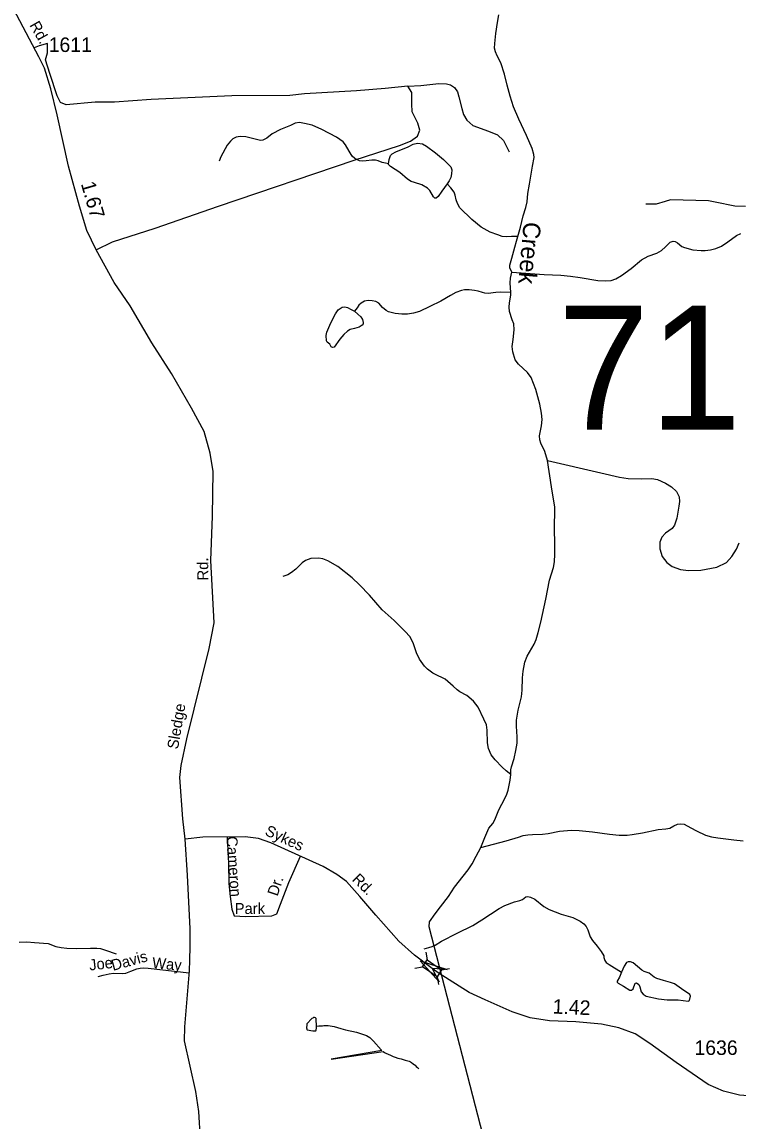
# Model space of a CAD drawing. Extents: x 2126262 to 2293712, y 749403 to 919119.
# Drawn here: x 2229493 to 2235664, y 818171 to 827636 of the extents above; entities that cross this region are included whole.
import ezdxf

# ---------------------------------------------------------------- set-up
doc = ezdxf.new("R2010")
doc.units = 0
for name, color, linetype in [('Exist Hydrographic Creek Single Shore', 7, 'Continuous'), ('Exist Hydrographic Creek Single Shore Label', 7, 'Continuous'), ('Exist Hydrographic Misc Water Feature', 7, 'Continuous'), ('Exist Road Non-System Type 51', 7, 'Continuous'), ('Exist Road Non-System Type 51 Label', 7, 'Continuous'), ('Exist Road Secondary Mileage Hundredths English Label', 7, 'Continuous'), ('Exist Road Secondary Structure Standard Bridge Attributed CELL', 7, 'Continuous'), ('Exist Road Secondary Structure Standard Bridge CELL', 7, 'Continuous'), ('Exist Road Secondary Structure Standard Bridge Number Label', 7, 'Continuous'), ('Exist Road Secondary Type 51 Attributed', 7, 'Continuous'), ('Exist Road Secondary Type 51 Label', 7, 'Continuous'), ('Exist Road Secondary Type 51 Number Label', 7, 'Continuous')]:
    doc.layers.add(name, color=color, linetype=linetype)

msp = doc.modelspace()

# ---------------------------------------------------------------- linework, layer by layer
at = {"layer": 'Exist Hydrographic Creek Single Shore'}
for points in [[(2233766, 825790.2), (2233790.7, 825869.9), (2233812.4, 825966.6), (2233835.2, 826037.2), (2233846, 826087.2), (2233853.6, 826157.8), (2233866.7, 826238.6), (2233892.7, 826395), (2233906.8, 826470), (2233905.7, 826494.4), (2233889.5, 826545.5), (2233840.6, 826658.4), (2233775.5, 826799.6), (2233728.8, 826904.3), (2233699.5, 826996.7), (2233675.6, 827091.2), (2233651.7, 827185.7), (2233619.1, 827284.9), (2233588.7, 827345.8), (2233573.6, 827379.5), (2233567, 827411), (2233568.1, 827451.1), (2233576.8, 827537.6), (2233590.9, 827633.2), (2233601.8, 827698.4)], [(2233714.1, 825482.6), (2233697.6, 825519.7), (2233696.6, 825541.5), (2233713.9, 825602.3), (2233742.2, 825695.7), (2233755.2, 825747.8), (2233766, 825790.2)], [(2233705.2, 825306.7), (2233701.1, 825390.3), (2233704.4, 825430.5), (2233714.1, 825482.6)], [(2234022.5, 823858.8), (2233999, 823938), (2233965.3, 824009.7), (2233955.6, 824036.8), (2233952.3, 824071.6), (2233969.7, 824158.9), (2233976.2, 824213.2), (2233971.8, 824267.6), (2233956.6, 824345.8), (2233921.9, 824471.8), (2233882.8, 824574.3), (2233851.3, 824618.8), (2233771, 824689.4), (2233745, 824725.3), (2233723.2, 824794.8), (2233716.7, 824840.4), (2233725.4, 824902.3), (2233735.2, 824985.2), (2233731.9, 825036.3), (2233716.7, 825071), (2233696.1, 825143.8), (2233690.7, 825179.6), (2233694.4, 825216.6), (2233705.2, 825283.9), (2233705.2, 825306.7)], [(2233707.1, 821155.5), (2233707.6, 821195), (2233713.1, 821222.1), (2233733.7, 821293.8), (2233748.9, 821361.2), (2233759.8, 821426.3), (2233760.8, 821478.9), (2233755.4, 821571.2), (2233755.4, 821623.4), (2233768.4, 821710.3), (2233797.7, 821823.2), (2233805.3, 821882.3), (2233806.4, 821988.8), (2233811.9, 822046.3), (2233828.1, 822122.4), (2233847.7, 822174), (2233907.4, 822278.2), (2233923.7, 822318.4), (2233942.1, 822377.1), (2233964.9, 822466.2), (2233993.2, 822599.8), (2234007.3, 822666.5), (2234040.9, 822829.4), (2234073.5, 822936.9), (2234082.2, 822988), (2234085.4, 823054.2), (2234086.5, 823152.4), (2234082.2, 823260), (2234084.3, 823456.6), (2234056.1, 823632.9), (2234022.5, 823858.8)], [(2234022.5, 823858.8), (2234480.6, 823753.7), (2234643.7, 823715.6), (2234716.5, 823704.8), (2234832.6, 823700.4), (2234922.7, 823703.7), (2234970.5, 823696.1), (2235038.9, 823665.7), (2235092.1, 823632), (2235133.3, 823592.4), (2235156.1, 823546.7), (2235160.5, 823507.6), (2235155.1, 823465.3), (2235136.6, 823363.2), (2235116.6, 823301.8), (2235096, 823273.5), (2235038.5, 823233.4), (2235008.1, 823199.7), (2234990.7, 823156.2), (2234990.7, 823099.8), (2235010.2, 823033.5), (2235051.5, 822981.4), (2235096, 822945.5), (2235169.8, 822920.5), (2235237.1, 822912.9), (2235342.4, 822915.1), (2235481.4, 822941.2), (2235564.5, 822982.4), (2235612.3, 823032.4), (2235650.3, 823095.4), (2235675.3, 823151.9)], [(2233446.6, 820526.8), (2233483.5, 820613.1), (2233516, 820692.4), (2233550.8, 820733.6), (2233567.1, 820764), (2233602.9, 820849.9), (2233653.9, 820948.7), (2233671.3, 820985), (2233683.2, 821019.7), (2233699.5, 821105.6), (2233707.1, 821155.5)], [(2233731.3, 817021.7), (2233001.9, 819844.2), (2233004, 819887.3), (2233053.9, 819954.6), (2233100.6, 820014.8), (2233167.9, 820103.8), (2233222.2, 820184.2), (2233294.9, 820279.8), (2233338, 820335.6), (2233371.7, 820386.7), (2233408.6, 820451.9), (2233446.6, 820526.8)]]:
    msp.add_lwpolyline(points, dxfattribs=at)
at = {"layer": 'Exist Hydrographic Misc Water Feature'}
for points in [[(2232652, 826415.8), (2232627, 826420.1), (2232597.7, 826425.5), (2232563, 826441.8), (2232540.2, 826447.3), (2232508.7, 826447.3), (2232460.5, 826439.7), (2232429, 826438.6), (2232400.8, 826441.8), (2232362.8, 826461.4), (2232340, 826480.9), (2232313.9, 826524.4), (2232281.4, 826578.7), (2232261.1, 826604.2), (2232203.5, 826645.5), (2232076.5, 826710.7), (2231995.1, 826747.6), (2231928.9, 826762.8), (2231884.4, 826769.3), (2231847.5, 826763.9), (2231807.3, 826745.4), (2231722.6, 826710.7), (2231648.8, 826673.7), (2231603.8, 826636.8), (2231570.2, 826617.3), (2231548.5, 826616.2), (2231513.7, 826624.9), (2231422.5, 826647.7), (2231373.7, 826650.9), (2231340, 826644.4), (2231311.8, 826630.3), (2231290.1, 826610.7), (2231263, 826576), (2231206.5, 826475), (2231191.3, 826439.1)], [(2232652, 826415.8), (2232657.4, 826451.6), (2232670.4, 826486.4), (2232683.5, 826500.5), (2232715, 826519), (2232821.3, 826562.4), (2232863.7, 826585.2), (2232901.7, 826591.7), (2232946.2, 826586.3), (2232980.9, 826566.7), (2233055.8, 826508.1), (2233126.4, 826452.7), (2233189.4, 826388.6), (2233197, 826363.6), (2233195.9, 826328.9), (2233190.4, 826297.4), (2233174.2, 826268), (2233156.4, 826241.5)], [(2233156.4, 826241.5), (2233112.3, 826179), (2233079.7, 826133.3), (2233062.3, 826120.3), (2233051.5, 826120.3), (2233040.6, 826130.1), (2233009.2, 826185.5), (2232988.5, 826206.1), (2232938.6, 826233.3), (2232876.7, 826252.8), (2232847.4, 826262.6), (2232815.9, 826282.2), (2232748.6, 826339.7), (2232670.4, 826390.8), (2232653.1, 826409.2), (2232652, 826415.8)], [(2233766, 825790.2), (2233712.8, 825788), (2233671.6, 825785.9), (2233631.4, 825790.2), (2233594.5, 825802.2), (2233527.6, 825826.6), (2233451.6, 825867.9), (2233369.1, 825935.2), (2233268.2, 826036.2), (2233246.5, 826073.2), (2233234.5, 826103.6), (2233228, 826145.9), (2233217.2, 826170.9), (2233188.9, 826207.9), (2233156.4, 826241.5)], [(2233714.1, 825482.6), (2233993.1, 825463), (2234138, 825455.4), (2234221.5, 825446.7), (2234305.1, 825434.8), (2234456, 825410.9), (2234521.2, 825406.6), (2234571.1, 825410.9), (2234610.2, 825423.9), (2234661.2, 825454.4), (2234742.6, 825514.1), (2234832.2, 825587.6), (2234888.6, 825619.1), (2234963.6, 825645.2), (2235005.9, 825668), (2235039.5, 825699.5), (2235079.7, 825739.7), (2235104.7, 825747.3), (2235123.1, 825746.2), (2235143.8, 825735.4), (2235180.7, 825703.9), (2235203.5, 825694.1), (2235275.1, 825674.5), (2235346.1, 825666.9), (2235380.9, 825668), (2235426.5, 825673.4), (2235474.2, 825684.3), (2235520.9, 825704.9), (2235575.2, 825743), (2235651.2, 825797.3), (2235689.2, 825814.7)], [(2233705.2, 825306.7), (2233619.5, 825310), (2233578.2, 825306.7), (2233510.9, 825298), (2233481.6, 825300.2), (2233461, 825305.6), (2233426.2, 825318.7), (2233392.6, 825325.2), (2233347, 825328.5), (2233307.9, 825330.6), (2233281.8, 825324.1), (2233231.9, 825305.6), (2233185.9, 825281.8), (2233102.3, 825231.8), (2233008.9, 825186.2), (2232919.9, 825142.7), (2232867.8, 825128.6), (2232814.6, 825121), (2232766.8, 825119.9), (2232710.4, 825126.4), (2232650.7, 825140.5), (2232631.1, 825151.4), (2232600.7, 825176.4), (2232568.8, 825213.3), (2232541.7, 825229.6), (2232512.4, 825236.1), (2232477.6, 825237.2), (2232445.1, 825231.8), (2232416.8, 825215.5), (2232397.3, 825197), (2232381, 825173.1), (2232359.3, 825144.9)], [(2233707.1, 821155.5), (2233666.9, 821187), (2233632.2, 821219.6), (2233572.5, 821281.5), (2233537.8, 821325.6), (2233513.9, 821379.9), (2233504.1, 821427.7), (2233501.9, 821538.5), (2233495.4, 821584.1), (2233473.7, 821633), (2233424.8, 821734.5), (2233385.8, 821787.7), (2233328.2, 821836.6), (2233267.4, 821868.1), (2233243, 821883.3), (2233209.4, 821917), (2233139.9, 821975.6), (2233116, 821987.6), (2233073.7, 822007.1), (2233033.5, 822027.8), (2232986.8, 822062.5), (2232961.8, 822088.6), (2232920.6, 822147.6), (2232894.5, 822204), (2232865.2, 822289.9), (2232835.9, 822343.1), (2232795.7, 822387.6), (2232699.7, 822481.6), (2232598.7, 822572.8), (2232486.9, 822698.8), (2232401.1, 822789), (2232339.8, 822848.2), (2232215, 822948.1), (2232130.3, 822995.9), (2232084.7, 823013.3), (2232048.9, 823017.6), (2231981.6, 823016.5), (2231936, 822999.2), (2231908.8, 822979.6), (2231852.4, 822923.1), (2231815.5, 822893.8), (2231785.1, 822875.3), (2231740.6, 822861.2)], [(2233446.6, 820526.8), (2233664.8, 820585.5), (2233772.2, 820616), (2233813.4, 820629), (2233852.5, 820636.6), (2233892.7, 820639.9), (2233977.9, 820641), (2234028.9, 820647.5), (2234124.4, 820668.1), (2234228.6, 820675.7), (2234294.9, 820673.6), (2234411, 820662.7), (2234555.8, 820642.1), (2234640.5, 820633.4), (2234707.8, 820632.3), (2234751.2, 820637.7), (2234841.4, 820652.9), (2234974.9, 820682.3), (2235043.3, 820687.7), (2235075.5, 820692.8), (2235112.4, 820714.5), (2235142.8, 820728.6), (2235171, 820731.9), (2235201.4, 820726.5), (2235259, 820695), (2235307.8, 820668.9), (2235383.8, 820634.1), (2235434.8, 820617.8), (2235490.2, 820609.2), (2235629.5, 820591.8), (2235709.8, 820585.3)], [(2232958.2, 819655), (2232998.4, 819666.5), (2233028.8, 819675.2), (2233054.9, 819686.1), (2233110.2, 819720.9), (2233242.7, 819788.2), (2233379.4, 819856.2), (2233457.6, 819905.1), (2233606.9, 820002.8), (2233655.7, 820026.7), (2233738.2, 820058.2), (2233783.8, 820070.2), (2233806.6, 820080), (2233837, 820100.6), (2233853.3, 820103.9), (2233876.1, 820099.5), (2233913, 820082.1), (2233991.2, 820019.1), (2234035.7, 819994.1), (2234139.2, 819954), (2234241.3, 819922.5), (2234304.3, 819893.1), (2234335.7, 819870.3), (2234354.2, 819846.4), (2234369.4, 819818.2), (2234390, 819756.3), (2234410.6, 819724.8), (2234449.7, 819678.1), (2234485.5, 819631.9), (2234508.3, 819592.8), (2234508.3, 819578.7), (2234515.9, 819552.6), (2234529, 819535.2), (2234552.9, 819517.8), (2234659.2, 819453.8)], [(2229469.1, 819711.1), (2229536.4, 819714.4), (2229600.4, 819708.9), (2229719.9, 819700.2), (2229786.1, 819675.3), (2229830.6, 819664.4), (2229879.4, 819659), (2229965.2, 819656.8), (2230084, 819660), (2230137.2, 819660), (2230168.6, 819655.7), (2230214.2, 819641.6), (2230305.4, 819611.2)], [(2232030.9, 818987.8), (2232028.4, 819049.7), (2232028.4, 819053.7), (2232026.4, 819057.7), (2232022.5, 819059.7), (2232014.1, 819061.6), (2232010.2, 819063.6), (2232006.1, 819061.5), (2232002.4, 819059.5), (2231998.5, 819057.5), (2231992.3, 819053.4), (2231948.7, 819009.1), (2231946.8, 818999.1), (2231945, 818973.1), (2231947.2, 818965.1), (2231949.1, 818959.1), (2231951.1, 818955.2), (2232001.2, 818947.5), (2232009.2, 818947.6), (2232017.1, 818947.7), (2232025.1, 818947.7), (2232029.2, 818957.8), (2232030.9, 818969.8), (2232030.9, 818981.8), (2232030.9, 818987.8)], [(2232030.9, 818987.8), (2232051, 818991.9), (2232070.9, 818992.1), (2232083, 818992.2), (2232094.9, 818992.3), (2232102.9, 818992.4), (2232117, 818992.5), (2232131, 818992.6), (2232185, 818986), (2232242.4, 818968), (2232280.5, 818957.8), (2232375, 818937.1), (2232461.8, 818908.9), (2232491.1, 818891.5), (2232523.7, 818858.9), (2232588.4, 818784.3), (2232594.4, 818778.4), (2232157.8, 818702.5), (2232606.5, 818770.6), (2232618.4, 818762.6), (2232628.4, 818756.7), (2232648.7, 818746.9), (2232670.6, 818737), (2232692.6, 818727.2), (2232710.6, 818721.4), (2232733, 818713.6), (2232760.9, 818705.8), (2232794.9, 818696.1), (2232828.9, 818686.3), (2232837.2, 818682.4)], [(2232837.2, 818682.4), (2232841.3, 818680.5), (2232851.1, 818674.5), (2232865.2, 818664.7), (2232877.1, 818654.8), (2232881.2, 818650.8), (2232891.5, 818640.9), (2232903.4, 818631), (2232913.4, 818621.1)]]:
    msp.add_lwpolyline(points, dxfattribs=at)
for points in [[(2232359.3, 825144.9), (2232388.6, 825121.3), (2232412.5, 825096.3), (2232426.6, 825074.6), (2232434.2, 825049.6), (2232433.1, 825035.5), (2232424.4, 825025.7), (2232400.6, 825009.4), (2232359.3, 824996.4), (2232322.4, 824986.6), (2232299.6, 824974.7), (2232265.9, 824945.4), (2232231.2, 824905.2), (2232184.5, 824836.7), (2232168.2, 824832.4), (2232157.4, 824840), (2232146.5, 824861.7), (2232123.7, 824879.1), (2232117.2, 824890), (2232114, 824936.7), (2232121.6, 824963.8), (2232154.1, 825045.3), (2232194.3, 825123.5), (2232219.3, 825157.2), (2232252.9, 825178.9), (2232274.6, 825182.1), (2232298.5, 825176.7), (2232331.1, 825159.3)], [(2234659.2, 819453.8), (2234642.4, 819410.6), (2234622.9, 819375.9), (2234621.8, 819367.2), (2234631.6, 819357.4), (2234678.2, 819333.5), (2234732.5, 819298.8), (2234747.7, 819297.7), (2234760.7, 819308.5), (2234778.1, 819358.5), (2234789, 819360.7), (2234808.5, 819346.5), (2234819.4, 819325.9), (2234829.1, 819282.5), (2234847.6, 819262.9), (2234873.6, 819246.6), (2234977.9, 819222.7), (2235053.8, 819214), (2235149.4, 819216.2), (2235234.1, 819202.1), (2235246, 819209.7), (2235254.7, 819247.7), (2235248.2, 819261.8), (2235176.5, 819310.7), (2235116.8, 819352), (2235083.2, 819363.9), (2235022.4, 819380.2), (2234963.7, 819398.7), (2234942, 819409.5), (2234897.5, 819445.4), (2234882.3, 819450.8), (2234856.3, 819459.5), (2234835.6, 819471.5), (2234760.7, 819532.3), (2234736.9, 819543.1), (2234718.4, 819543.1), (2234702.1, 819535.5), (2234682.6, 819504)]]:
    msp.add_lwpolyline(points, close=True, dxfattribs=at)
at = {"layer": 'Exist Road Non-System Type 51'}
for points in [[(2232819.1, 827085), (2232622.1, 827064.1), (2232376.5, 827044.6), (2231927.1, 827018.1), (2231802.9, 827004.2), (2231302.1, 827000), (2230606.9, 826967.8), (2230291.4, 826946.9), (2230123.9, 826945.5), (2229872.8, 826923.2), (2229824, 826942.7), (2229796.1, 827000), (2229734.7, 827194.1), (2229697, 827311.8), (2229713.8, 827370.5), (2229713.8, 827450.1), (2229642.6, 827431.9), (2229598.1, 827413.6)], [(2230132.3, 825673.4), (2230273.2, 825741.8), (2230641.5, 825860.5), (2231187, 826049), (2232357.3, 826446.8), (2232748, 826572.5), (2232842.2, 826609.5), (2232902.2, 826652.8), (2232921.7, 826704.4), (2232904.9, 826764.5), (2232855.4, 826861.5), (2232854, 826932.7), (2232854, 827027.7), (2232819.1, 827085)], [(2232819.1, 827085), (2232930.8, 827090.5), (2233087, 827105.9), (2233152.3, 827104.4), (2233187.2, 827096), (2233220.7, 827070.8), (2233247.2, 827035.9), (2233258.4, 826992.6), (2233283.5, 826890.7), (2233297.4, 826840.4), (2233326.7, 826790.2), (2233379.8, 826745.5), (2233513.7, 826695.2), (2233591, 826664), (2233644, 826616.6), (2233691.5, 826517.4)], [(2235729.7, 826046), (2235636.2, 826051.5), (2235466, 826085.1), (2235410.9, 826096.9), (2235083, 826103.9), (2235037, 826091.3), (2234957.5, 826066.2), (2234869.6, 826067.6)], [(2231262.1, 820619.6), (2231274, 820389.2), (2231276.8, 820216), (2231288, 820104.3), (2231301.9, 819995.4), (2231321.5, 819936.8), (2231419.1, 819931.2), (2231645.2, 819936.8), (2231689.8, 819956.3), (2231720.5, 820037.3), (2231793.1, 820224.4), (2231893.5, 820451.3)], [(2230148.8, 819417), (2230192.7, 819425.8), (2230243.3, 819439), (2230282.8, 819443.4), (2230357.6, 819441.2), (2230388.3, 819445.6), (2230432.3, 819460.9), (2230482.8, 819482.9), (2230511.4, 819487.3), (2230540, 819489.5), (2230579.5, 819487.3), (2230680.6, 819476.3), (2230934.3, 819446.2)]]:
    msp.add_lwpolyline(points, dxfattribs=at)
at = {"layer": 'Exist Road Secondary Structure Standard Bridge Attributed CELL'}
msp.add_lwpolyline([(2233089.6, 819370.4), (2232925.6, 819550.9), (2233157.9, 819476.6), (2233028.2, 819485)], close=True, dxfattribs=at)
at = {"layer": 'Exist Road Secondary Structure Standard Bridge CELL'}
for p, q in [((2232973, 819625.8), (2232985.6, 819557.9)), ((2232877.8, 819487.1), (2232945.7, 819499.7)), ((2233071, 819415.3), (2233083.6, 819347.4)), ((2233110, 819472.2), (2233177.8, 819484.8))]:
    msp.add_line(p, q, dxfattribs=at)
msp.add_lwpolyline([(2232985.6, 819557.9), (2233110.2, 819472.4), (2233070.2, 819414.2), (2232945.7, 819499.7)], close=True, dxfattribs=at)
at = {"layer": 'Exist Road Secondary Type 51 Attributed'}
for points in [[(2230898.9, 820599.6), (2230880.1, 820774.8), (2230853.6, 821130.9), (2230864.8, 821234.2), (2230915, 821463.2), (2231106.1, 822241), (2231150.8, 822461.7), (2231121.5, 822999.3), (2231135.4, 823379.1), (2231141, 823764.5), (2231114.5, 823922.3), (2231064.3, 824109.4), (2230955.4, 824310.5), (2230781, 824607.9), (2230613.6, 824873.2), (2230425.3, 825193), (2230288.5, 825394.1), (2230132.3, 825673.4), (2230051.4, 825840.9), (2229990.4, 826051), (2229895.6, 826394.6), (2229795.4, 826836.9), (2229742.4, 827060.4), (2229686.6, 827239.1), (2229639.2, 827336.8), (2229255.8, 828056)], [(2231031.3, 818010.8), (2231016.7, 818251.7), (2230990.2, 818426.3), (2230894.6, 818861.3), (2230896, 818982.8), (2230935.7, 819463.9), (2230939.9, 819557.4), (2230942, 819675.4), (2230942, 819826.3), (2230919.7, 820288.4), (2230898.9, 820599.6)], [(2233028.2, 819485), (2232877.1, 819598.1), (2232741.8, 819721), (2232541.6, 819945.1), (2232406.2, 820105.7), (2232290.4, 820232.8), (2232206.7, 820295.6), (2232088.8, 820363.4), (2231636.7, 820565.8), (2231532.8, 820605.6), (2231415.6, 820619.6), (2231052.8, 820616.8), (2230898.9, 820599.6)], [(2237695, 818616.4), (2237459.2, 818563.3), (2236861.3, 818436.9), (2236608.8, 818388.1), (2236406.4, 818364.3), (2236219.5, 818361.5), (2235907.6, 818377.6), (2235677.4, 818394.4), (2235537.9, 818429.3), (2235408.1, 818486.5), (2235129.8, 818675.7), (2234905.1, 818839.1), (2234778.2, 818922.9), (2234635.8, 818974.6), (2234487.3, 819004.6), (2234266.8, 819025.6), (2234039.4, 819035.3), (2233874, 819059.8), (2233717.8, 819112.8), (2233484.8, 819214.8), (2233346.6, 819279), (2233087.8, 819440.3), (2233028.2, 819485)]]:
    msp.add_lwpolyline(points, dxfattribs=at)

# ---------------------------------------------------------------- texts
at = {"layer": 'Exist Hydrographic Creek Single Shore Label'}
msp.add_text('Creek', height=150, rotation=265.01165, dxfattribs=at).set_placement((2233817.5, 825918.8))
at = {"layer": 'Exist Road Non-System Type 51 Label'}
for s, rotation, p in [('Cameron', 274.09319, (2231253.7, 820620.3)), ('Dr.', 71.2442, (2231695, 820101.6)), ('Park', 0.22416, (2231326.5, 819953.5)), ('Davis', 15.59407, (2230277.7, 819463.8)), ('Joe', 6.5885, (2230077.2, 819466.4)), ('Way', 354.9879, (2230612, 819487.9))]:
    msp.add_text(s, height=95, rotation=rotation, dxfattribs=at).set_placement(p)
at = {"layer": 'Exist Road Secondary Mileage Hundredths English Label'}
for s, rotation, p in [('1.67', 286.16702, (2229999.6, 826244)), ('1.42', 357.53884, (2234064.8, 819096.8))]:
    msp.add_text(s, height=125, rotation=rotation, dxfattribs=at).set_placement(p)
at = {"layer": 'Exist Road Secondary Structure Standard Bridge Number Label'}
msp.add_text('71', height=1066.27, dxfattribs=at).set_placement((2234107.6, 824126.6))
at = {"layer": 'Exist Road Secondary Type 51 Label'}
for s, rotation, p in [('Rd.', 299.44958, (2229555.3, 827610)), ('Rd.', 90.52936, (2231099.6, 822826.9)), ('Sledge', 80.38525, (2230837.6, 821368.6)), ('Sykes', 335.41429, (2231580, 820637.4)), ('Rd.', 315.41246, (2232332, 820246.1))]:
    msp.add_text(s, height=95, rotation=rotation, dxfattribs=at).set_placement(p)
at = {"layer": 'Exist Road Secondary Type 51 Number Label'}
for s, p in [('1611', (2229723.5, 827378)), ('1636', (2235289, 818740.2))]:
    msp.add_text(s, height=125, dxfattribs=at).set_placement(p)

doc.saveas('drawing.dxf')
